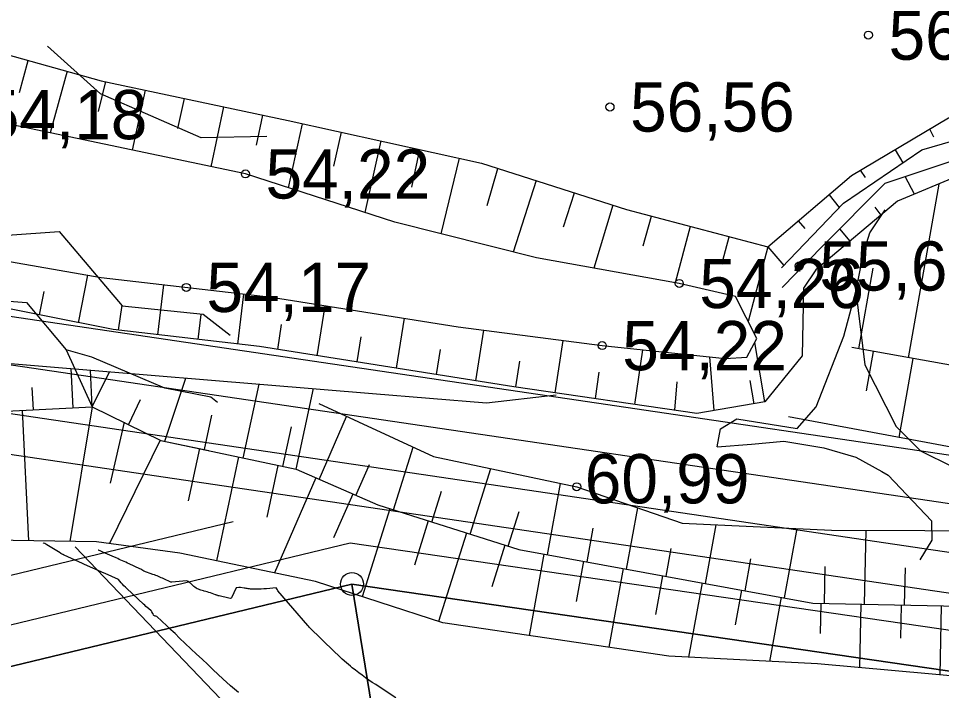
# Model space of a CAD drawing. Extents: x 532503 to 539665, y 6557663 to 6561526.
# Drawn here: x 535259.88 to 535305.84, y 6559535.95 to 6559569.39 of the extents above; entities that cross this region are included whole.
import ezdxf

# ---------------------------------------------------------------- set-up
doc = ezdxf.new("R2010")
doc.units = 0
for name, color, linetype in [('HALJASTUS', 7, 'Continuous'), ('HORISONTAAL-EH2000', 7, 'Continuous'), ('illumineerimisjooned', 7, 'Continuous'), ('kataster', 7, 'Continuous'), ('KORGUS-EH2000', 7, 'Continuous'), ('ME_aktiivne', 7, 'Continuous'), ('PIIRIMLEITUD', 7, 'Continuous'), ('Plokid', 7, 'Continuous'), ('RELJEEF', 7, 'Continuous'), ('RELJEEF 1', 7, 'Continuous'), ('TM_aktiivne', 7, 'Continuous')]:
    doc.layers.add(name, color=color, linetype=linetype)

msp = doc.modelspace()

# ---------------------------------------------------------------- linework, layer by layer
at = {"layer": 'HALJASTUS'}
msp.add_lwpolyline([(535262.704, 6559543.092), (535298.876, 6559505.296), (535300.921, 6559497.113), (535299.773, 6559495.06)], dxfattribs=at)
at = {"layer": 'HORISONTAAL-EH2000'}
for points in [[(535270.844, 6559535.848), (535270.448, 6559536.189), (535270.059, 6559536.539), (535269.586, 6559536.977), (535269.305, 6559537.239), (535269.023, 6559537.502), (535268.743, 6559537.766), (535268.464, 6559538.031), (535267.906, 6559538.562), (535267.679, 6559538.782), (535267.579, 6559538.878), (535267.478, 6559538.973), (535267.377, 6559539.069), (535267.276, 6559539.164), (535266.78, 6559539.63), (535266.72, 6559539.647), (535266.695, 6559539.654), (535266.631, 6559539.685), (535266.615, 6559539.701), (535266.584, 6559539.765), (535266.576, 6559539.79), (535266.53, 6559539.87), (535266.502, 6559539.898), (535266.486, 6559539.911), (535266.359, 6559540.024), (535266.295, 6559540.081), (535266.232, 6559540.138), (535266.169, 6559540.195), (535266.107, 6559540.253), (535265.282, 6559541.021), (535265.208, 6559541.092), (535265.135, 6559541.165), (535265.065, 6559541.24), (535264.996, 6559541.316), (535264.86, 6559541.47), (535264.202, 6559541.772), (535264.155, 6559541.792), (535263.174, 6559542.216), (535263.071, 6559542.264), (535262.158, 6559542.688), (535262.142, 6559542.696), (535262.125, 6559542.704), (535262.109, 6559542.713), (535262.093, 6559542.721), (535262.03, 6559542.757), (535262.014, 6559542.766), (535261.998, 6559542.775), (535261.982, 6559542.784), (535261.967, 6559542.793), (535261.3, 6559543.194), (535261.245, 6559543.227), (535261.189, 6559543.259), (535261.133, 6559543.29), (535261.108, 6559543.303)], [(535278.666, 6559535.594), (535277.845, 6559536.13), (535277.673, 6559536.243), (535277.502, 6559536.357), (535277.331, 6559536.473), (535277.161, 6559536.589), (535276.994, 6559536.708), (535276.828, 6559536.83), (535276.666, 6559536.956), (535276.505, 6559537.085), (535276.412, 6559537.161), (535276.209, 6559537.333), (535276.009, 6559537.508), (535275.813, 6559537.688), (535275.621, 6559537.872), (535274.364, 6559539.099), (535274.325, 6559539.145), (535274.284, 6559539.191), (535272.804, 6559540.917), (535272.78, 6559540.955), (535272.72, 6559541.06), (535272.238, 6559541.017), (535272.104, 6559541.007), (535271.97, 6559540.999), (535271.835, 6559540.995), (535271.701, 6559540.994), (535271.539, 6559540.995), (535271.486, 6559540.997), (535271.432, 6559540.999), (535271.379, 6559541.004), (535271.326, 6559541.011), (535271.273, 6559541.019), (535271.22, 6559541.027), (535271.167, 6559541.036), (535271.115, 6559541.045), (535270.944, 6559541.077), (535270.92, 6559541.08), (535270.896, 6559541.082), (535270.873, 6559541.081), (535270.849, 6559541.078), (535270.744, 6559541.059), (535270.727, 6559541.054), (535270.489, 6559540.569), (535270.48, 6559540.54), (535270.445, 6559540.532), (535270.35, 6559540.54), (535269.872, 6559540.654), (535269.857, 6559540.658), (535269.841, 6559540.662), (535269.826, 6559540.667), (535269.811, 6559540.672), (535269.75, 6559540.693), (535269.735, 6559540.698), (535269.72, 6559540.703), (535269.705, 6559540.709), (535269.69, 6559540.714), (535269.443, 6559540.803), (535269.365, 6559540.829), (535269.287, 6559540.854), (535269.208, 6559540.877), (535269.129, 6559540.897), (535269.101, 6559540.904), (535269.036, 6559540.922), (535268.972, 6559540.942), (535268.908, 6559540.964), (535268.845, 6559540.989), (535268.785, 6559541.018), (535268.727, 6559541.05), (535268.673, 6559541.089), (535268.621, 6559541.132), (535268.476, 6559541.263), (535268.446, 6559541.29), (535268.431, 6559541.303), (535268.416, 6559541.316), (535268.344, 6559541.377), (535268.246, 6559541.41), (535267.514, 6559541.334), (535267.47, 6559541.342), (535267.13, 6559541.502), (535267.062, 6559541.533), (535266.994, 6559541.563), (535266.926, 6559541.593), (535266.857, 6559541.621), (535266.789, 6559541.649), (535266.719, 6559541.676), (535266.65, 6559541.702), (535266.58, 6559541.727), (535266.12, 6559541.89), (535265.979, 6559541.981), (535265.933, 6559542.004), (535265.394, 6559542.256), (535265.313, 6559542.293), (535265.232, 6559542.33), (535265.151, 6559542.367), (535265.07, 6559542.404), (535264.988, 6559542.44), (535264.906, 6559542.476), (535264.825, 6559542.512), (535264.743, 6559542.548), (535264.556, 6559542.63), (535264.44, 6559542.681), (535264.324, 6559542.732), (535264.208, 6559542.783), (535264.093, 6559542.833), (535263.977, 6559542.884), (535263.861, 6559542.936), (535263.85, 6559542.941)]]:
    msp.add_lwpolyline(points, dxfattribs=at)
at = {"layer": 'illumineerimisjooned'}
msp.add_lwpolyline([(535537.644, 6559868.04), (535535.932, 6559811.278), (535531.57, 6559735.34), (535531.4, 6559680.476), (535535.969, 6559621.33), (535541.688, 6559571.196), (535546.449, 6559503.997), (535276.396, 6559543.285), (535107.957, 6559502.648), (535182.405, 6559686.245), (535250.294, 6559648.566)], close=True, dxfattribs=at)
msp.add_lwpolyline([(535476.016, 6559817.954), (535471.557, 6559803.013), (535503.755, 6559513.648), (535136.963, 6559567.806)], dxfattribs=at)
at = {"layer": 'kataster'}
for points in [[(535538.05, 6559871.58), (535539.27, 6559872.49), (535541.59, 6559874.28), (535537.93, 6559811.19), (535533.57, 6559735.28), (535533.4, 6559680.55), (535537.96, 6559621.52), (535543.68, 6559571.38), (535548.62, 6559501.66), (535276.49, 6559541.25), (535104.64, 6559499.79), (535181.52, 6559689.04), (535250.3, 6559650.84), (535504.86, 6559846.09)], [(534969.93, 6559494.75), (535104.64, 6559499.79), (535276.49, 6559541.25), (535318.85, 6559280.76), (535338.01, 6559156.08), (535319.42, 6559157.12), (535277.91, 6559164.57), (535224.85, 6559174.15), (535170.96, 6559181.67), (535149.92, 6559184.62), (535125.2, 6559187.34), (535093.5, 6559192.16), (535054.28, 6559206.76)], [(535276.49, 6559541.25), (535548.62, 6559501.66), (535550.5, 6559476.8), (535550.75, 6559439.7), (535556.1, 6559391), (535571.15, 6559343.15), (535576.2, 6559317.65), (535584.3, 6559293.5), (535605.6, 6559242.75), (535617.25, 6559223.1), (535609.75, 6559220.15), (535573.85, 6559205.3), (535547.45, 6559197.5), (535476, 6559183.4), (535417.7, 6559171.6), (535375.95, 6559160.8), (535349.75, 6559155.9), (535338.01, 6559156.08), (535318.85, 6559280.76)]]:
    msp.add_lwpolyline(points, close=True, dxfattribs=at)
at = {"layer": 'KORGUS-EH2000'}
for centre in [(535302.203, 6559568.562), (535289.335, 6559564.986), (535271.185, 6559561.655), (535298.76, 6559557.075), (535268.243, 6559556.01), (535292.783, 6559556.205), (535288.947, 6559553.112), (535287.68, 6559546.087)]:
    msp.add_circle(centre, 0.2, dxfattribs=at)
at = {"layer": 'ME_aktiivne'}
msp.add_lwpolyline([(535181.4, 6559689.09), (535250.12, 6559650.95), (535250.5, 6559651.24), (535480.86, 6559827.19), (535473.59, 6559802.83), (535506.03, 6559511.29), (535131.71, 6559566.56)], close=True, dxfattribs=at)
at = {"layer": 'PIIRIMLEITUD'}
msp.add_circle((535276.49, 6559541.25), 0.57, dxfattribs=at)
at = {"layer": 'Plokid'}
for points in [[(535471.605, 6559811.564), (535469.118, 6559803.232), (535501.026, 6559516.477), (535140.335, 6559569.734)], [(535468.361, 6559809.086), (535466.679, 6559803.451), (535498.296, 6559519.306), (535141.263, 6559572.023)], [(535270.568, 6559544.348), (535111.937, 6559506.077), (535135.28, 6559563.643)]]:
    msp.add_lwpolyline(points, dxfattribs=at)
at = {"layer": 'RELJEEF'}
for p, q in [((535259.933, 6559565.704), (535260.374, 6559567.3)), ((535262.302, 6559566.768), (535261.464, 6559563.694)), ((535263.873, 6559564.756), (535264.233, 6559566.248)), ((535266.189, 6559565.83), (535265.549, 6559562.837)), ((535267.826, 6559563.92), (535268.145, 6559565.413)), ((535270.101, 6559564.995), (535269.464, 6559562.016)), ((535271.735, 6559563.079), (535272.056, 6559564.577)), ((535274.011, 6559564.155), (535273.317, 6559560.965)), ((535275.594, 6559562.037), (535275.965, 6559563.726)), ((535305.457, 6559563.482), (535305.256, 6559563.883)), ((535277.918, 6559563.297), (535277.134, 6559559.73)), ((535279.462, 6559561.004), (535279.872, 6559562.867)), ((535303.536, 6559562.862), (535303.922, 6559562.213)), ((535281.825, 6559562.438), (535280.918, 6559558.673)), ((535283.219, 6559560.081), (535283.757, 6559561.931)), ((535302.062, 6559561.481), (535301.816, 6559561.842)), ((535285.662, 6559561.321), (535284.523, 6559557.768)), ((535304.49, 6559560.651), (535304.04, 6559561.525)), ((535304.191, 6559552.512), (535305.726, 6559561.144)), ((535287.026, 6559559.022), (535287.567, 6559560.711)), ((535300.242, 6559560.617), (535300.752, 6559559.991)), ((535289.471, 6559560.1), (535288.525, 6559556.968)), ((535302.527, 6559559.997), (535302.816, 6559559.601)), ((535290.99, 6559558.076), (535291.394, 6559559.554)), ((535293.328, 6559559.043), (535292.588, 6559556.24)), ((535299.047, 6559558.936), (535298.72, 6559559.319)), ((535294.902, 6559557.168), (535295.262, 6559558.533)), ((535301.287, 6559558.312), (535300.774, 6559558.919)), ((535297.196, 6559558.023), (535296.219, 6559554.32)), ((535297.198, 6559558.022), (535296.22, 6559554.317)), ((535297.198, 6559558.022), (535297.983, 6559557.101)), ((535299.513, 6559557.209), (535299.758, 6559557.022)), ((535301.729, 6559552.95), (535302.444, 6559556.968)), ((535262.875, 6559554.254), (535263.335, 6559556.622)), ((535261.145, 6559555.804), (535260.914, 6559554.645)), ((535266.826, 6559553.651), (535267.116, 6559556.142)), ((535270.799, 6559553.189), (535271.112, 6559555.675)), ((535265.029, 6559555.123), (535264.84, 6559553.882)), ((535274.757, 6559552.611), (535275.148, 6559555.095)), ((535268.958, 6559554.665), (535268.813, 6559553.42)), ((535278.708, 6559551.989), (535279.099, 6559554.472)), ((535272.963, 6559554.166), (535272.781, 6559552.922)), ((535282.66, 6559551.367), (535283.055, 6559553.883)), ((535276.928, 6559553.542), (535276.732, 6559552.3)), ((535286.614, 6559550.766), (535286.997, 6559553.367)), ((535297.049, 6559550.312), (535296.542, 6559553.266)), ((535280.879, 6559552.92), (535280.684, 6559551.678)), ((535290.572, 6559550.184), (535290.971, 6559552.901)), ((535294.526, 6559549.879), (535294.308, 6559552.552)), ((535302.445, 6559552.823), (535302.097, 6559550.868)), ((535284.831, 6559552.341), (535284.635, 6559551.057)), ((535304.414, 6559552.472), (535303.716, 6559548.548)), ((535262.608, 6559550.021), (535262.51, 6559551.971)), ((535263.559, 6559550.069), (535263.467, 6559551.892)), ((535263.559, 6559550.069), (535264.413, 6559551.813)), ((535288.786, 6559551.792), (535288.593, 6559550.475)), ((535267.168, 6559548.357), (535268.212, 6559551.498)), ((535271.079, 6559547.52), (535271.866, 6559551.195)), ((535292.659, 6559551.303), (535292.55, 6559549.893)), ((535296.297, 6559551.378), (535296.497, 6559550.217)), ((535260.555, 6559551.029), (535260.611, 6559549.92)), ((535273.707, 6559546.957), (535274.566, 6559550.971)), ((535265.936, 6559550.414), (535265.355, 6559549.19)), ((535260.064, 6559549.893), (535260.391, 6559543.404)), ((535263.559, 6559550.069), (535262.438, 6559543.37)), ((535265.141, 6559549.295), (535264.445, 6559546.274)), ((535269.49, 6559549.65), (535269.123, 6559547.938)), ((535274.856, 6559546.456), (535276.223, 6559549.586)), ((535273.455, 6559549.065), (535273.035, 6559547.101)), ((535266.938, 6559548.415), (535264.415, 6559543.26)), ((535268.89, 6559547.988), (535268.336, 6559545.397)), ((535278.552, 6559544.936), (535279.538, 6559548.063)), ((535270.846, 6559547.57), (535269.741, 6559542.405)), ((535272.802, 6559547.151), (535272.25, 6559544.573)), ((535276.688, 6559545.655), (535277.364, 6559547.203)), ((535282.366, 6559543.732), (535283.396, 6559546.995)), ((535274.691, 6559546.527), (535272.627, 6559541.8)), ((535286.225, 6559542.706), (535286.871, 6559546.259)), ((535276.524, 6559545.727), (535275.575, 6559543.554)), ((535280.459, 6559544.334), (535280.944, 6559545.873)), ((535278.381, 6559544.99), (535277, 6559540.615)), ((535284.273, 6559543.13), (535284.818, 6559544.854)), ((535290.16, 6559541.99), (535290.716, 6559545.045)), ((535280.288, 6559544.388), (535279.595, 6559542.192)), ((535282.195, 6559543.786), (535280.805, 6559539.379)), ((535288.192, 6559542.348), (535288.498, 6559544.025)), ((535294.096, 6559541.274), (535294.628, 6559544.202)), ((535298.031, 6559540.558), (535298.659, 6559544.007)), ((535302.007, 6559540.248), (535302.085, 6559543.92)), ((535284.103, 6559543.184), (535283.451, 6559541.117)), ((535292.128, 6559541.632), (535292.379, 6559543.01)), ((535286.049, 6559542.738), (535285.31, 6559538.681)), ((535288.016, 6559542.38), (535287.653, 6559540.385)), ((535296.063, 6559540.916), (535296.353, 6559542.51)), ((535289.984, 6559542.022), (535289.27, 6559538.1)), ((535300.008, 6559540.29), (535300.046, 6559542.114)), ((535304.007, 6559540.206), (535304.046, 6559542.06)), ((535291.952, 6559541.664), (535291.601, 6559539.736)), ((535293.919, 6559541.306), (535293.247, 6559537.609)), ((535295.887, 6559540.948), (535295.574, 6559539.226)), ((535297.855, 6559540.59), (535297.274, 6559537.4)), ((535299.829, 6559540.294), (535299.797, 6559538.78)), ((535301.828, 6559540.252), (535301.761, 6559537.088)), ((535303.828, 6559540.21), (535303.793, 6559538.56)), ((535305.827, 6559540.167), (535305.755, 6559536.731))]:
    msp.add_line(p, q, dxfattribs=at)
for points in [[(535259.345, 6559585.922), (535256.974, 6559577.868), (535255.579, 6559571.596), (535256.092, 6559569.858), (535256.985, 6559568.237), (535264.009, 6559566.296), (535273.312, 6559564.309), (535282.944, 6559562.192), (535290.158, 6559559.88), (535297.198, 6559558.022), (535301.367, 6559561.575), (535306.193, 6559564.439), (535313.267, 6559566.072), (535322.836, 6559568.006), (535329.507, 6559565.731), (535340.661, 6559560.917), (535350.696, 6559558.388), (535357.213, 6559558.325), (535365.84, 6559558.362)], [(535297.878, 6559556.991), (535300.955, 6559560.202), (535304.863, 6559562.851), (535308.464, 6559563.893), (535316.166, 6559565.474), (535321.978, 6559566.57), (535326.353, 6559566.065), (535336.33, 6559561.796), (535345.815, 6559558.237), (535351.649, 6559557.426), (535358.035, 6559557.197), (535366.847, 6559556.781), (535373.695, 6559555.113), (535380.943, 6559549.946), (535390.022, 6559543.772), (535398.525, 6559539.938), (535409.207, 6559536.123), (535420.047, 6559534.51), (535429.637, 6559532.62), (535437.724, 6559531.961), (535446.481, 6559532.195), (535460.922, 6559532.08), (535465.102, 6559532.609), (535471.904, 6559535.449)], [(535297.906, 6559556.012), (535299.922, 6559558.062), (535303.031, 6559561.189), (535309.756, 6559563.43), (535321.191, 6559565.239), (535325.716, 6559565.326), (535336.713, 6559560.237), (535346.711, 6559556.549), (535362.712, 6559555.757)], [(535354.268, 6559555.06), (535348.183, 6559555.663), (535343.298, 6559556.772), (535338.039, 6559558.535), (535331.418, 6559561.664), (535324.894, 6559564.554), (535318.025, 6559563.928), (535311.531, 6559562.846), (535306.754, 6559561.586), (535303.649, 6559560.304), (535299.592, 6559556.882), (535298.97, 6559555.965), (535298.9, 6559552.6), (535297.049, 6559550.312), (535293.66, 6559549.73), (535284.556, 6559551.069), (535271.883, 6559553.063), (535264.601, 6559553.91), (535257.658, 6559555.294), (535252.619, 6559556.347), (535251.103, 6559556.124)], [(535254.95, 6559558.083), (535264.002, 6559556.506), (535272.483, 6559555.515), (535281.784, 6559554.049), (535288.947, 6559553.112), (535295.078, 6559552.472), (535296.146, 6559552.541), (535296.65, 6559553.464), (535295.592, 6559555.564), (535292.783, 6559556.205), (535285.676, 6559557.479), (535278.617, 6559559.25), (535271.185, 6559561.655), (535257.104, 6559564.609)], [(535294.678, 6559548.081), (535294.835, 6559548.977), (535295.651, 6559549.466), (535298.658, 6559548.989), (535299.597, 6559550.067), (535300.98, 6559553.59), (535301.576, 6559555.802), (535301.972, 6559557.756), (535302.28, 6559558.729), (535303.032, 6559559.875)], [(535294.678, 6559548.081), (535294.835, 6559548.977), (535295.651, 6559549.466), (535298.658, 6559548.989), (535299.597, 6559550.067), (535300.98, 6559553.59), (535301.576, 6559555.802), (535301.972, 6559557.756), (535302.28, 6559558.729), (535303.032, 6559559.875)], [(535251.103, 6559556.124), (535253.862, 6559555.389), (535258.258, 6559552.324), (535277.511, 6559550.727), (535283.181, 6559550.265), (535286.661, 6559550.669)], [(535251.103, 6559556.124), (535253.862, 6559555.389), (535258.258, 6559552.324), (535277.511, 6559550.727), (535283.181, 6559550.265), (535286.661, 6559550.669)], [(535251.103, 6559556.124), (535253.862, 6559555.389), (535258.258, 6559552.324), (535277.511, 6559550.727), (535283.181, 6559550.265), (535286.661, 6559550.669)], [(535301.576, 6559555.802), (535302.023, 6559552.154), (535303.582, 6559549.09), (535304.798, 6559547.872), (535306.401, 6559547.083), (535308.585, 6559546.569), (535311.952, 6559548.347), (535314.825, 6559548.271)], [(535301.576, 6559555.802), (535302.023, 6559552.154), (535303.582, 6559549.09), (535304.798, 6559547.872), (535306.401, 6559547.083), (535308.585, 6559546.569), (535311.952, 6559548.347), (535314.825, 6559548.271)], [(535349.304, 6559545.745), (535347.029, 6559545.076), (535341.708, 6559546.282), (535326.925, 6559547.475), (535321.487, 6559548.426), (535312.404, 6559551.052), (535301.38, 6559553.012)], [(535274.833, 6559550.224), (535280.55, 6559547.598), (535287.68, 6559546.087), (535292.935, 6559544.283), (535300.36, 6559543.925), (535309.652, 6559543.896), (535320.375, 6559542.956), (535333.799, 6559540.865), (535343.617, 6559539.705), (535353.885, 6559538.475), (535360.093, 6559537.4), (535361.609, 6559536.244)], [(535237.204, 6559539.867), (535241.776, 6559538.838), (535243.247, 6559541.524), (535245.711, 6559546.233), (535250.717, 6559548.755), (535254.325, 6559549.603), (535263.559, 6559550.069)], [(535237.204, 6559539.867), (535241.776, 6559538.838), (535243.247, 6559541.524), (535245.711, 6559546.233), (535250.717, 6559548.755), (535254.325, 6559549.603), (535263.559, 6559550.069)], [(535263.559, 6559550.069), (535266.972, 6559548.399), (535273.707, 6559546.957), (535277.771, 6559545.182), (535284.79, 6559542.967), (535299.433, 6559540.303), (535314.885, 6559539.976), (535318.707, 6559540.548), (535330.22, 6559539.281), (535343.373, 6559537.058), (535348.264, 6559537.571), (535360.239, 6559536.479), (535361.609, 6559536.244)], [(535350.026, 6559545.61), (535348.129, 6559543.698), (535341.024, 6559543.739), (535326.278, 6559544.736), (535307.567, 6559547.832), (535298.231, 6559549.566)], [(535294.678, 6559548.081), (535296.385, 6559548.204), (535297.989, 6559548.359), (535299.981, 6559548.028), (535301.576, 6559547.554), (535302.873, 6559546.844), (535303.178, 6559546.663), (535305.337, 6559544.398), (535305.358, 6559543.438), (535304.756, 6559542.46)], [(535294.678, 6559548.081), (535296.385, 6559548.204), (535297.989, 6559548.359), (535299.981, 6559548.028), (535301.576, 6559547.554), (535302.873, 6559546.844), (535303.178, 6559546.663), (535305.337, 6559544.398), (535305.358, 6559543.438), (535304.756, 6559542.46)], [(535268.393, 6559542.687), (535267.917, 6559542.787), (535263.762, 6559543.348), (535256.492, 6559543.469), (535250.338, 6559541.634), (535245.046, 6559536.63), (535242.097, 6559534.426), (535238.072, 6559533.633), (535233.519, 6559534.477), (535228.97, 6559532.034), (535213.655, 6559525.709), (535213.331, 6559525.706)], [(535369.333, 6559527.721), (535359.717, 6559529.37), (535354.635, 6559530.99), (535344.198, 6559531.444), (535333.325, 6559533.159), (535320.93, 6559534.445), (535311.804, 6559535.839), (535309.056, 6559536.436), (535299.67, 6559537.275), (535292.261, 6559537.661), (535281.007, 6559539.313), (535274.67, 6559541.372), (535267.917, 6559542.787), (535263.762, 6559543.348), (535256.492, 6559543.469), (535250.338, 6559541.634), (535245.046, 6559536.63), (535242.097, 6559534.426), (535238.072, 6559533.633), (535233.519, 6559534.477), (535228.97, 6559532.034), (535213.655, 6559525.709), (535213.331, 6559525.706)], [(535369.333, 6559527.721), (535359.717, 6559529.37), (535354.635, 6559530.99), (535344.198, 6559531.444), (535333.325, 6559533.159), (535320.93, 6559534.445), (535311.804, 6559535.839), (535309.056, 6559536.436), (535299.67, 6559537.275), (535292.261, 6559537.661), (535281.007, 6559539.313), (535274.67, 6559541.372), (535267.917, 6559542.787), (535263.762, 6559543.348), (535256.492, 6559543.469), (535250.338, 6559541.634), (535245.046, 6559536.63), (535242.097, 6559534.426), (535238.072, 6559533.633), (535233.519, 6559534.477), (535228.97, 6559532.034), (535213.655, 6559525.709), (535213.331, 6559525.706)]]:
    msp.add_lwpolyline(points, dxfattribs=at)
at = {"layer": 'RELJEEF 1'}
for points in [[(535272.251, 6559563.519), (535268.977, 6559563.458), (535263.971, 6559565.635), (535261.327, 6559568.009)], [(535255.722, 6559557.927), (535256.984, 6559558.446), (535261.906, 6559558.793), (535265.04, 6559555.084), (535269.075, 6559554.677), (535270.421, 6559553.636)], [(535256.012, 6559553.422), (535256.711, 6559554.851), (535258.333, 6559555.4), (535260.291, 6559555.261), (535262.259, 6559552.901), (535263.559, 6559550.069), (535266.972, 6559548.399), (535269.356, 6559547.888)], [(535269.799, 6559550.279), (535269.47, 6559550.552), (535267.164, 6559550.992), (535263.542, 6559552.535), (535262.259, 6559552.901)], [(535237.204, 6559539.867), (535241.776, 6559538.838), (535243.247, 6559541.524), (535245.711, 6559546.233), (535250.717, 6559548.755), (535254.325, 6559549.603), (535263.559, 6559550.069)], [(535268.393, 6559542.687), (535267.917, 6559542.787), (535263.762, 6559543.348), (535256.492, 6559543.469), (535250.338, 6559541.634), (535245.046, 6559536.63), (535242.097, 6559534.426), (535238.072, 6559533.633), (535233.519, 6559534.477), (535228.97, 6559532.034), (535213.655, 6559525.709), (535213.331, 6559525.706)]]:
    msp.add_lwpolyline(points, dxfattribs=at)
at = {"layer": 'TM_aktiivne'}
msp.add_lwpolyline([(535539.77, 6559872.18), (535537.93, 6559811.19), (535533.57, 6559735.28), (535533.4, 6559680.55), (535537.96, 6559621.52), (535543.68, 6559571.38), (535548.62, 6559501.66), (535276.49, 6559541.25), (535104.64, 6559499.79), (535181.4, 6559689.09), (535250.12, 6559650.95)], close=True, dxfattribs=at)

# ---------------------------------------------------------------- texts
at = {"layer": 'KORGUS-EH2000'}
for s, p in [('56,82 ', (535303.203, 6559567.337)), ('54,18 ', (535258.104, 6559563.384)), ('56,56 ', (535290.335, 6559563.761)), ('54,22 ', (535272.185, 6559560.43)), ('55,61 ', (535299.76, 6559555.85)), ('54,17 ', (535269.243, 6559554.785)), ('54,26 ', (535293.783, 6559554.98)), ('54,22 ', (535289.947, 6559551.887)), ('60,99 ', (535288.08, 6559545.262))]:
    msp.add_text(s, height=2.45, dxfattribs=at).set_placement(p)

doc.saveas('drawing.dxf')
